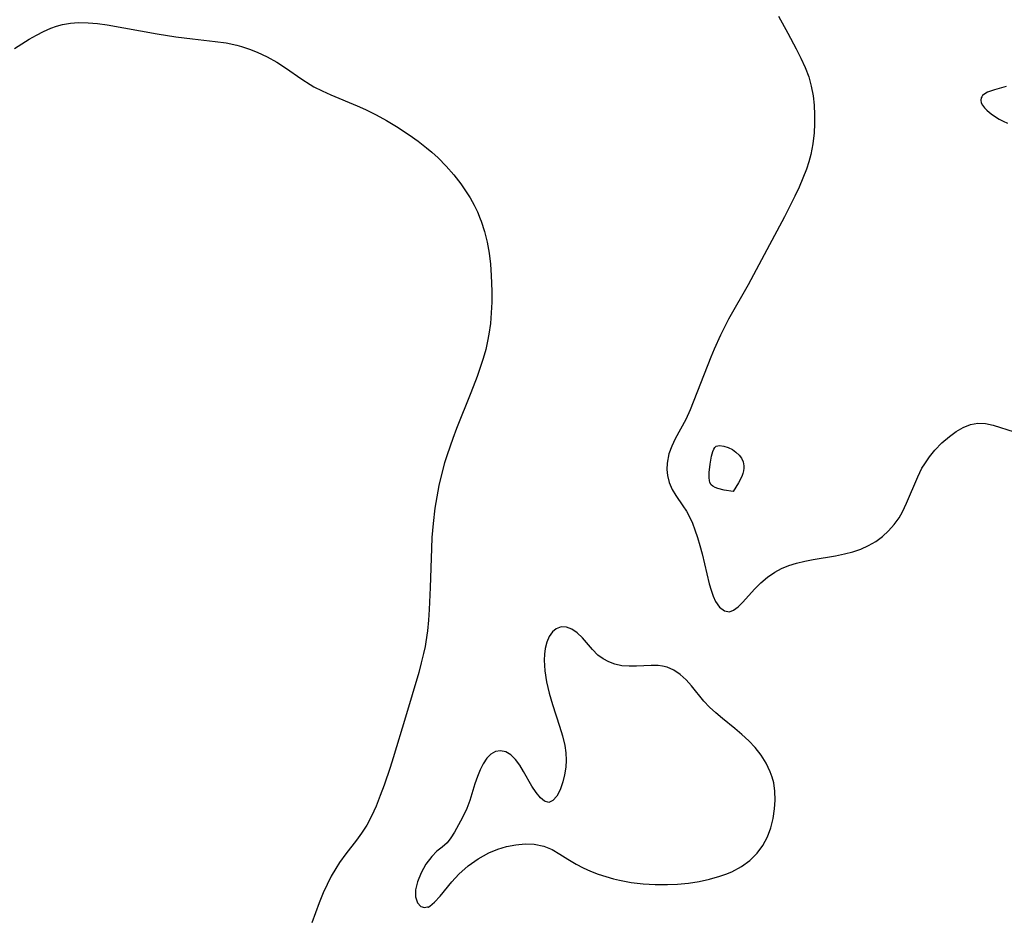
# Model space of a CAD drawing. Header units: metres. Extents: x 1073367 to 1082519, y 1569854 to 1574957.
# Tile 289 of 656: x 1077152 to 1077313, y 1571959 to 1572106. Entities that reach past the tile are written whole.
import ezdxf

# ---------------------------------------------------------------- set-up
doc = ezdxf.new("R2010")
doc.units = ezdxf.units.M
doc.layers.add('CGG_CurvaNivelLidar_v1', color=253, linetype='Continuous', lineweight=30)

msp = doc.modelspace()

# ---------------------------------------------------------------- linework, layer by layer
at = {"layer": 'CGG_CurvaNivelLidar_v1'}
for p, q in [((1077275.9357, 1572106.3366, 69), (1077277.4364, 1572103.6088, 69)), ((1077155.797, 1572103.8636, 68.5), (1077156.9914, 1572104.3843, 68.5)), ((1077156.9914, 1572104.3843, 68.5), (1077157.9241, 1572104.7215, 68.5)), ((1077157.9241, 1572104.7215, 68.5), (1077158.8719, 1572104.9895, 68.5)), ((1077158.8719, 1572104.9895, 68.5), (1077160.1802, 1572105.2247, 68.5)), ((1077160.1802, 1572105.2247, 68.5), (1077161.5148, 1572105.3244, 68.5)), ((1077161.5148, 1572105.3244, 68.5), (1077163.056, 1572105.2944, 68.5)), ((1077163.056, 1572105.2944, 68.5), (1077164.6165, 1572105.1495, 68.5)), ((1077164.6165, 1572105.1495, 68.5), (1077166.1935, 1572104.9273, 68.5)), ((1077166.1935, 1572104.9273, 68.5), (1077174.3528, 1572103.4767, 68.5)), ((1077152.2229, 1572101.8514, 68.5), (1077153.4132, 1572102.5856, 68.5)), ((1077153.4132, 1572102.5856, 68.5), (1077154.6191, 1572103.2674, 68.5)), ((1077154.6191, 1572103.2674, 68.5), (1077155.797, 1572103.8636, 68.5)), ((1077174.3528, 1572103.4767, 68.5), (1077177.3941, 1572102.9941, 68.5)), ((1077177.3941, 1572102.9941, 68.5), (1077180.133, 1572102.6349, 68.5)), ((1077180.133, 1572102.6349, 68.5), (1077183.8141, 1572102.2347, 68.5)), ((1077277.4364, 1572103.6088, 69), (1077278.8165, 1572101.0104, 69)), ((1077151.0487, 1572101.0744, 68.5), (1077152.2229, 1572101.8514, 68.5)), ((1077183.8141, 1572102.2347, 68.5), (1077185.6212, 1572101.9818, 68.5)), ((1077185.6212, 1572101.9818, 68.5), (1077187.3919, 1572101.6249, 68.5)), ((1077187.3919, 1572101.6249, 68.5), (1077188.1604, 1572101.4193, 68.5)), ((1077188.1604, 1572101.4193, 68.5), (1077189.4459, 1572100.9968, 68.5)), ((1077189.4459, 1572100.9968, 68.5), (1077190.7021, 1572100.4963, 68.5)), ((1077278.8165, 1572101.0104, 69), (1077279.5801, 1572099.5048, 69)), ((1077190.7021, 1572100.4963, 68.5), (1077192.3524, 1572099.7171, 68.5)), ((1077192.3524, 1572099.7171, 68.5), (1077193.9394, 1572098.8243, 68.5)), ((1077279.5801, 1572099.5048, 69), (1077280.2756, 1572097.9868, 69)), ((1077193.9394, 1572098.8243, 68.5), (1077195.3112, 1572097.9277, 68.5)), ((1077195.3112, 1572097.9277, 68.5), (1077198.001, 1572096.0527, 68.5)), ((1077280.2756, 1572097.9868, 69), (1077280.86, 1572096.44, 69)), ((1077280.86, 1572096.44, 69), (1077281.2847, 1572094.901, 69)), ((1077198.001, 1572096.0527, 68.5), (1077199.3867, 1572095.1732, 68.5)), ((1077199.3867, 1572095.1732, 68.5), (1077199.9816, 1572094.8354, 68.5)), ((1077199.9816, 1572094.8354, 68.5), (1077201.339, 1572094.1462, 68.5)), ((1077281.2847, 1572094.901, 69), (1077281.5751, 1572093.3299, 69)), ((1077313.1469, 1572094.8618, 69.5), (1077311.2224, 1572094.3481, 69.5)), ((1077201.339, 1572094.1462, 68.5), (1077202.7391, 1572093.5159, 68.5)), ((1077202.7391, 1572093.5159, 68.5), (1077207.0552, 1572091.7165, 68.5)), ((1077281.5751, 1572093.3299, 69), (1077281.741, 1572091.7982, 69)), ((1077309.0537, 1572093.0418, 69.5), (1077308.9805, 1572092.6418, 69.5)), ((1077309.1397, 1572093.2094, 69.5), (1077309.0537, 1572093.0418, 69.5)), ((1077309.2681, 1572093.3742, 69.5), (1077309.1397, 1572093.2094, 69.5)), ((1077309.6323, 1572093.6724, 69.5), (1077309.2681, 1572093.3742, 69.5)), ((1077310.0979, 1572093.9265, 69.5), (1077309.6323, 1572093.6724, 69.5)), ((1077311.2224, 1572094.3481, 69.5), (1077310.0979, 1572093.9265, 69.5)), ((1077207.0552, 1572091.7165, 68.5), (1077208.4345, 1572091.0893, 68.5)), ((1077281.741, 1572091.7982, 69), (1077281.8195, 1572090.2535, 69)), ((1077308.9805, 1572092.6418, 69.5), (1077309.0555, 1572092.2207, 69.5)), ((1077309.0555, 1572092.2207, 69.5), (1077309.2639, 1572091.8115, 69.5)), ((1077309.2639, 1572091.8115, 69.5), (1077309.5774, 1572091.4103, 69.5)), ((1077309.5774, 1572091.4103, 69.5), (1077309.9685, 1572091.0173, 69.5)), ((1077208.4345, 1572091.0893, 68.5), (1077210.1413, 1572090.233, 68.5)), ((1077210.1413, 1572090.233, 68.5), (1077211.8207, 1572089.3082, 68.5)), ((1077281.8195, 1572090.2535, 69), (1077281.8285, 1572088.7787, 69)), ((1077309.9685, 1572091.0173, 69.5), (1077310.4166, 1572090.6328, 69.5)), ((1077310.4166, 1572090.6328, 69.5), (1077310.9068, 1572090.2581, 69.5)), ((1077310.9068, 1572090.2581, 69.5), (1077311.9771, 1572089.5467, 69.5)), ((1077211.8207, 1572089.3082, 68.5), (1077213.4718, 1572088.3239, 68.5)), ((1077213.4718, 1572088.3239, 68.5), (1077215.5717, 1572086.9586, 68.5)), ((1077281.8285, 1572088.7787, 69), (1077281.7623, 1572087.3031, 69)), ((1077311.9771, 1572089.5467, 69.5), (1077312.6207, 1572089.1994, 69.5)), ((1077312.6207, 1572089.1994, 69.5), (1077313.3669, 1572088.8651, 69.5)), ((1077215.5717, 1572086.9586, 68.5), (1077217.0077, 1572085.9372, 68.5)), ((1077281.7623, 1572087.3031, 69), (1077281.5575, 1572085.5158, 69)), ((1077217.0077, 1572085.9372, 68.5), (1077218.3969, 1572084.8583, 68.5)), ((1077218.3969, 1572084.8583, 68.5), (1077219.2598, 1572084.1295, 68.5)), ((1077281.5575, 1572085.5158, 69), (1077281.2072, 1572083.7454, 69)), ((1077219.2598, 1572084.1295, 68.5), (1077220.278, 1572083.1999, 68.5)), ((1077281.2072, 1572083.7454, 69), (1077280.8771, 1572082.5403, 69)), ((1077220.278, 1572083.1999, 68.5), (1077221.5928, 1572081.8637, 68.5)), ((1077221.5928, 1572081.8637, 68.5), (1077222.8245, 1572080.4554, 68.5)), ((1077280.8771, 1572082.5403, 69), (1077280.4833, 1572081.3479, 69)), ((1077222.8245, 1572080.4554, 68.5), (1077223.9689, 1572078.9814, 68.5)), ((1077280.4833, 1572081.3479, 69), (1077279.915, 1572079.8686, 69)), ((1077223.9689, 1572078.9814, 68.5), (1077224.7604, 1572077.8393, 68.5)), ((1077279.2828, 1572078.4045, 69), (1077278.6037, 1572076.9523, 69)), ((1077279.915, 1572079.8686, 69), (1077279.2828, 1572078.4045, 69)), ((1077224.7604, 1572077.8393, 68.5), (1077225.4954, 1572076.6646, 68.5)), ((1077278.6037, 1572076.9523, 69), (1077276.9116, 1572073.5773, 69)), ((1077225.4954, 1572076.6646, 68.5), (1077226.17, 1572075.4591, 68.5)), ((1077226.17, 1572075.4591, 68.5), (1077226.705, 1572074.379, 68.5)), ((1077226.705, 1572074.379, 68.5), (1077227.1806, 1572073.2741, 68.5)), ((1077276.9116, 1572073.5773, 69), (1077274.0123, 1572068.2077, 69)), ((1077227.1806, 1572073.2741, 68.5), (1077227.344, 1572072.8466, 68.5)), ((1077227.344, 1572072.8466, 68.5), (1077227.8781, 1572071.1742, 68.5)), ((1077227.8781, 1572071.1742, 68.5), (1077228.287, 1572069.4578, 68.5)), ((1077228.287, 1572069.4578, 68.5), (1077228.6012, 1572067.6546, 68.5)), ((1077228.6012, 1572067.6546, 68.5), (1077228.826, 1572065.828, 68.5)), ((1077274.0123, 1572068.2077, 69), (1077270.9654, 1572062.4719, 69)), ((1077228.826, 1572065.828, 68.5), (1077228.9737, 1572063.9863, 68.5)), ((1077228.9737, 1572063.9863, 68.5), (1077229.063, 1572061.4179, 68.5)), ((1077270.9654, 1572062.4719, 69), (1077267.7635, 1572056.8309, 69)), ((1077229.063, 1572061.4179, 68.5), (1077229.0511, 1572059.6479, 68.5)), ((1077229.0511, 1572059.6479, 68.5), (1077228.9755, 1572057.8823, 68.5)), ((1077228.9755, 1572057.8823, 68.5), (1077228.8265, 1572056.1258, 68.5)), ((1077228.8265, 1572056.1258, 68.5), (1077228.5881, 1572054.3833, 68.5)), ((1077267.7635, 1572056.8309, 69), (1077266.9207, 1572055.2319, 69)), ((1077228.5881, 1572054.3833, 68.5), (1077228.3729, 1572053.2499, 68.5)), ((1077266.9207, 1572055.2319, 69), (1077266.4337, 1572054.2366, 69)), ((1077228.3729, 1572053.2499, 68.5), (1077228.0534, 1572051.9043, 68.5)), ((1077266.4337, 1572054.2366, 69), (1077265.4128, 1572051.9455, 69)), ((1077228.0534, 1572051.9043, 68.5), (1077227.6327, 1572050.4232, 68.5)), ((1077265.4128, 1572051.9455, 69), (1077264.8828, 1572050.6524, 69)), ((1077227.6327, 1572050.4232, 68.5), (1077227.1591, 1572048.9533, 68.5)), ((1077264.8828, 1572050.6524, 69), (1077261.4639, 1572042.0237, 69)), ((1077227.1591, 1572048.9533, 68.5), (1077226.6474, 1572047.4915, 68.5)), ((1077226.6474, 1572047.4915, 68.5), (1077225.6542, 1572044.8355, 68.5)), ((1077225.6542, 1572044.8355, 68.5), (1077223.2905, 1572038.9873, 68.5)), ((1077261.4639, 1572042.0237, 69), (1077260.754, 1572040.4477, 69)), ((1077260.754, 1572040.4477, 69), (1077259.0252, 1572037.302, 69)), ((1077307.3062, 1572039.6221, 69), (1077308.5108, 1572039.8481, 69)), ((1077308.5108, 1572039.8481, 69), (1077309.7435, 1572039.7947, 69)), ((1077309.7435, 1572039.7947, 69), (1077311.0097, 1572039.529, 69)), ((1077223.2905, 1572038.9873, 68.5), (1077222.6644, 1572037.3347, 68.5)), ((1077303.8544, 1572037.6807, 69), (1077304.9762, 1572038.4914, 69)), ((1077304.9762, 1572038.4914, 69), (1077306.1278, 1572039.1524, 69)), ((1077306.1278, 1572039.1524, 69), (1077307.3062, 1572039.6221, 69)), ((1077311.0097, 1572039.529, 69), (1077314.4279, 1572038.4665, 69)), ((1077222.6644, 1572037.3347, 68.5), (1077221.7542, 1572034.7042, 68.5)), ((1077259.0252, 1572037.302, 69), (1077258.4579, 1572036.0812, 69)), ((1077301.4756, 1572035.4343, 69), (1077302.6308, 1572036.622, 69)), ((1077302.6308, 1572036.622, 69), (1077303.8544, 1572037.6807, 69)), ((1077258.4579, 1572036.0812, 69), (1077258.0184, 1572034.8355, 69)), ((1077264.9661, 1572034.4641, 69), (1077265.1898, 1572035.2533, 69)), ((1077265.1898, 1572035.2533, 69), (1077265.3367, 1572035.5926, 69)), ((1077265.3367, 1572035.5926, 69), (1077265.5184, 1572035.8745, 69)), ((1077265.5184, 1572035.8745, 69), (1077265.747, 1572036.0771, 69)), ((1077265.747, 1572036.0771, 69), (1077266.0049, 1572036.1765, 69)), ((1077266.0049, 1572036.1765, 69), (1077266.3015, 1572036.207, 69)), ((1077266.3015, 1572036.207, 69), (1077266.9693, 1572036.1193, 69)), ((1077266.9693, 1572036.1193, 69), (1077267.6826, 1572035.8914, 69)), ((1077267.6826, 1572035.8914, 69), (1077268.3868, 1572035.5487, 69)), ((1077268.3868, 1572035.5487, 69), (1077268.9692, 1572035.1398, 69)), ((1077268.9692, 1572035.1398, 69), (1077269.4798, 1572034.6482, 69)), ((1077300.6017, 1572034.3742, 69), (1077301.4756, 1572035.4343, 69)), ((1077221.3447, 1572033.3759, 68.5), (1077220.8357, 1572031.499, 68.5)), ((1077221.7542, 1572034.7042, 68.5), (1077221.3447, 1572033.3759, 68.5)), ((1077258.0184, 1572034.8355, 69), (1077257.7134, 1572033.3333, 69)), ((1077264.7396, 1572033.1414, 69), (1077264.9661, 1572034.4641, 69)), ((1077269.4798, 1572034.6482, 69), (1077269.8667, 1572034.1167, 69)), ((1077269.8667, 1572034.1167, 69), (1077270.1376, 1572033.5307, 69)), ((1077270.1376, 1572033.5307, 69), (1077270.2218, 1572033.2021, 69)), ((1077299.8117, 1572033.2361, 69), (1077300.6017, 1572034.3742, 69)), ((1077257.7134, 1572033.3333, 69), (1077257.6716, 1572032.3041, 69)), ((1077257.6716, 1572032.3041, 69), (1077257.7733, 1572031.2921, 69)), ((1077264.5973, 1572030.9127, 69), (1077264.6095, 1572031.7798, 69)), ((1077264.6095, 1572031.7798, 69), (1077264.7396, 1572033.1414, 69)), ((1077270.2095, 1572032.0886, 69), (1077270.0984, 1572031.6526, 69)), ((1077270.2664, 1572032.4979, 69), (1077270.2095, 1572032.0886, 69)), ((1077270.2218, 1572033.2021, 69), (1077270.2669, 1572032.8639, 69)), ((1077270.2669, 1572032.8639, 69), (1077270.2664, 1572032.4979, 69)), ((1077298.6847, 1572031.1091, 69), (1077299.3739, 1572032.4919, 69)), ((1077299.3739, 1572032.4919, 69), (1077299.8117, 1572033.2361, 69)), ((1077220.8357, 1572031.499, 68.5), (1077220.4129, 1572029.6614, 68.5)), ((1077257.7733, 1572031.2921, 69), (1077258.074, 1572030.1391, 69)), ((1077258.074, 1572030.1391, 69), (1077258.5355, 1572029.0428, 69)), ((1077264.6331, 1572030.5101, 69), (1077264.5973, 1572030.9127, 69)), ((1077264.7139, 1572030.1415, 69), (1077264.6331, 1572030.5101, 69)), ((1077264.8934, 1572029.812, 69), (1077264.7139, 1572030.1415, 69)), ((1077269.9018, 1572031.1193, 69), (1077269.3873, 1572030.0898, 69)), ((1077270.0984, 1572031.6526, 69), (1077269.9018, 1572031.1193, 69)), ((1077296.8665, 1572026.7878, 69), (1077298.6847, 1572031.1091, 69)), ((1077220.4129, 1572029.6614, 68.5), (1077220.0533, 1572027.8103, 68.5)), ((1077258.5355, 1572029.0428, 69), (1077259.1204, 1572028.0156, 69)), ((1077265.1844, 1572029.5561, 69), (1077264.8934, 1572029.812, 69)), ((1077265.5734, 1572029.3434, 69), (1077265.1844, 1572029.5561, 69)), ((1077266.0286, 1572029.1692, 69), (1077265.5734, 1572029.3434, 69)), ((1077267.0127, 1572028.918, 69), (1077266.0286, 1572029.1692, 69)), ((1077268.5, 1572028.691, 69), (1077267.0127, 1572028.918, 69)), ((1077269.3873, 1572030.0898, 69), (1077268.5, 1572028.691, 69)), ((1077220.0533, 1572027.8103, 68.5), (1077219.7532, 1572025.9482, 68.5)), ((1077259.1204, 1572028.0156, 69), (1077260.2904, 1572026.3671, 69)), ((1077219.7532, 1572025.9482, 68.5), (1077219.4483, 1572023.4572, 68.5)), ((1077260.2904, 1572026.3671, 69), (1077260.8651, 1572025.5026, 69)), ((1077260.8651, 1572025.5026, 69), (1077261.3839, 1572024.5507, 69)), ((1077295.616, 1572024.403, 69), (1077296.1921, 1572025.3957, 69)), ((1077296.1921, 1572025.3957, 69), (1077296.8665, 1572026.7878, 69)), ((1077261.3839, 1572024.5507, 69), (1077261.8479, 1572023.5187, 69)), ((1077294.8236, 1572023.2901, 69), (1077295.616, 1572024.403, 69)), ((1077219.4483, 1572023.4572, 68.5), (1077219.2693, 1572021.1898, 68.5)), ((1077261.8479, 1572023.5187, 69), (1077262.2672, 1572022.4238, 69)), ((1077262.2672, 1572022.4238, 69), (1077262.688, 1572021.1606, 69)), ((1077292.9292, 1572021.3476, 69), (1077293.9253, 1572022.2686, 69)), ((1077293.9253, 1572022.2686, 69), (1077294.8236, 1572023.2901, 69)), ((1077219.2693, 1572021.1898, 68.5), (1077219.1771, 1572019.4068, 68.5)), ((1077262.688, 1572021.1606, 69), (1077263.0698, 1572019.8576, 69)), ((1077290.6567, 1572019.8598, 69), (1077291.8391, 1572020.5409, 69)), ((1077291.8391, 1572020.5409, 69), (1077292.9292, 1572021.3476, 69)), ((1077219.1771, 1572019.4068, 68.5), (1077218.9809, 1572013.0003, 68.5)), ((1077263.0698, 1572019.8576, 69), (1077263.4157, 1572018.532, 69)), ((1077288.083, 1572018.8457, 69), (1077289.3993, 1572019.2978, 69)), ((1077289.3993, 1572019.2978, 69), (1077290.6567, 1572019.8598, 69)), ((1077263.4157, 1572018.532, 69), (1077264.5907, 1572013.6117, 69)), ((1077278.847, 1572016.9975, 69), (1077280.2044, 1572017.3231, 69)), ((1077280.2044, 1572017.3231, 69), (1077281.593, 1572017.5848, 69)), ((1077281.593, 1572017.5848, 69), (1077285.2467, 1572018.1959, 69)), ((1077285.2467, 1572018.1959, 69), (1077286.6805, 1572018.4838, 69)), ((1077286.6805, 1572018.4838, 69), (1077288.083, 1572018.8457, 69)), ((1077275.3184, 1572015.5238, 69), (1077276.4295, 1572016.1158, 69)), ((1077276.4295, 1572016.1158, 69), (1077277.6109, 1572016.6042, 69)), ((1077277.6109, 1572016.6042, 69), (1077278.847, 1572016.9975, 69)), ((1077273.0335, 1572013.7653, 69), (1077274.124, 1572014.6966, 69)), ((1077274.124, 1572014.6966, 69), (1077275.3184, 1572015.5238, 69)), ((1077218.9809, 1572013.0003, 68.5), (1077218.8303, 1572009.435, 68.5)), ((1077264.5907, 1572013.6117, 69), (1077264.8878, 1572012.5577, 69)), ((1077264.8878, 1572012.5577, 69), (1077265.2204, 1572011.5921, 69)), ((1077270.0371, 1572010.5802, 69), (1077272.0349, 1572012.7801, 69)), ((1077272.0349, 1572012.7801, 69), (1077273.0335, 1572013.7653, 69)), ((1077265.2204, 1572011.5921, 69), (1077265.6122, 1572010.7424, 69)), ((1077218.8303, 1572009.435, 68.5), (1077218.7079, 1572007.6632, 68.5)), ((1077265.6122, 1572010.7424, 69), (1077266.2886, 1572009.7977, 69)), ((1077266.2886, 1572009.7977, 69), (1077267.0673, 1572009.2028, 69)), ((1077267.0673, 1572009.2028, 69), (1077267.8905, 1572009.0403, 69)), ((1077267.8905, 1572009.0403, 69), (1077268.59, 1572009.2921, 69)), ((1077268.59, 1572009.2921, 69), (1077269.2995, 1572009.8338, 69)), ((1077269.2995, 1572009.8338, 69), (1077270.0371, 1572010.5802, 69)), ((1077218.7079, 1572007.6632, 68.5), (1077218.5337, 1572005.9025, 68.5)), ((1077239.5622, 1572006.2818, 69), (1077238.9535, 1572005.7585, 69)), ((1077240.3695, 1572006.5632, 69), (1077239.5622, 1572006.2818, 69)), ((1077241.249, 1572006.5357, 69), (1077240.3695, 1572006.5632, 69)), ((1077242.1348, 1572006.2212, 69), (1077241.249, 1572006.5357, 69)), ((1077243.0198, 1572005.6056, 69), (1077242.1348, 1572006.2212, 69)), ((1077218.5337, 1572005.9025, 68.5), (1077218.2884, 1572004.157, 68.5)), ((1077238.4539, 1572005.0166, 69), (1077238.0649, 1572004.1013, 69)), ((1077238.9535, 1572005.7585, 69), (1077238.4539, 1572005.0166, 69)), ((1077243.8608, 1572004.7841, 69), (1077243.0198, 1572005.6056, 69)), ((1077245.5044, 1572002.8833, 69), (1077243.8608, 1572004.7841, 69)), ((1077218.1426, 1572003.3449, 68.5), (1077217.9093, 1572002.2269, 68.5)), ((1077218.2884, 1572004.157, 68.5), (1077218.1426, 1572003.3449, 68.5)), ((1077237.7932, 1572003.0611, 69), (1077237.6557, 1572002.125, 69)), ((1077238.0649, 1572004.1013, 69), (1077237.7932, 1572003.0611, 69)), ((1077246.408, 1572001.9784, 69), (1077245.5044, 1572002.8833, 69)), ((1077217.9093, 1572002.2269, 68.5), (1077217.5296, 1572000.6771, 68.5)), ((1077237.6557, 1572002.125, 69), (1077237.6021, 1572001.1344, 69)), ((1077247.24, 1572001.3497, 69), (1077246.408, 1572001.9784, 69)), ((1077248.1588, 1572000.8379, 69), (1077247.24, 1572001.3497, 69)), ((1077217.5296, 1572000.6771, 68.5), (1077217.1052, 1571999.135, 68.5)), ((1077237.6021, 1572001.1344, 69), (1077237.7026, 1571999.4012, 69)), ((1077249.1484, 1572000.4635, 69), (1077248.1588, 1572000.8379, 69)), ((1077250.3053, 1572000.2247, 69), (1077249.1484, 1572000.4635, 69)), ((1077251.5043, 1572000.1332, 69), (1077250.3053, 1572000.2247, 69)), ((1077252.7195, 1572000.1436, 69), (1077251.5043, 1572000.1332, 69)), ((1077255.091, 1572000.2658, 69), (1077252.7195, 1572000.1436, 69)), ((1077256.2376, 1572000.2486, 69), (1077255.091, 1572000.2658, 69)), ((1077256.9801, 1572000.1612, 69), (1077256.2376, 1572000.2486, 69)), ((1077257.6986, 1571999.9889, 69), (1077256.9801, 1572000.1612, 69)), ((1077258.801, 1571999.5018, 69), (1077257.6986, 1571999.9889, 69)), ((1077217.1052, 1571999.135, 68.5), (1077214.9716, 1571991.8412, 68.5)), ((1077237.7026, 1571999.4012, 69), (1077237.9941, 1571997.5961, 69)), ((1077259.8341, 1571998.7987, 69), (1077258.801, 1571999.5018, 69)), ((1077260.8032, 1571997.9324, 69), (1077259.8341, 1571998.7987, 69)), ((1077237.9941, 1571997.5961, 69), (1077238.4271, 1571995.755, 69)), ((1077261.7104, 1571996.9471, 69), (1077260.8032, 1571997.9324, 69)), ((1077263.725, 1571994.4639, 69), (1077261.7104, 1571996.9471, 69)), ((1077238.4271, 1571995.755, 69), (1077238.9645, 1571993.9084, 69)), ((1077238.9645, 1571993.9084, 69), (1077240.137, 1571990.369, 69)), ((1077264.6534, 1571993.4753, 69), (1077263.725, 1571994.4639, 69)), ((1077265.6651, 1571992.5206, 69), (1077264.6534, 1571993.4753, 69)), ((1077214.9716, 1571991.8412, 68.5), (1077212.942, 1571985.1512, 68.5)), ((1077266.7402, 1571991.5999, 69), (1077265.6651, 1571992.5206, 69)), ((1077268.7594, 1571989.9856, 69), (1077266.7402, 1571991.5999, 69)), ((1077240.137, 1571990.369, 69), (1077240.6122, 1571988.7718, 69)), ((1077269.9262, 1571988.9971, 69), (1077268.7594, 1571989.9856, 69)), ((1077240.6122, 1571988.7718, 69), (1077240.9703, 1571987.1837, 69)), ((1077271.0457, 1571987.9515, 69), (1077269.9262, 1571988.9971, 69)), ((1077240.9703, 1571987.1837, 69), (1077241.131, 1571985.9727, 69)), ((1077272.0894, 1571986.8405, 69), (1077271.0457, 1571987.9515, 69)), ((1077273.0665, 1571985.603, 69), (1077272.0894, 1571986.8405, 69)), ((1077212.942, 1571985.1512, 68.5), (1077212.441, 1571983.5802, 68.5)), ((1077228.2622, 1571985.1098, 69), (1077227.6698, 1571984.216, 69)), ((1077228.9193, 1571985.8011, 69), (1077228.2622, 1571985.1098, 69)), ((1077229.6507, 1571986.2279, 69), (1077228.9193, 1571985.8011, 69)), ((1077230.4725, 1571986.3369, 69), (1077229.6507, 1571986.2279, 69)), ((1077231.3259, 1571986.1393, 69), (1077230.4725, 1571986.3369, 69)), ((1077232.1542, 1571985.6643, 69), (1077231.3259, 1571986.1393, 69)), ((1077232.9213, 1571984.9292, 69), (1077232.1542, 1571985.6643, 69)), ((1077241.131, 1571985.9727, 69), (1077241.1865, 1571984.7827, 69)), ((1077273.9058, 1571984.2921, 69), (1077273.0665, 1571985.603, 69)), ((1077212.441, 1571983.5802, 68.5), (1077211.4483, 1571980.733, 68.5)), ((1077227.6698, 1571984.216, 69), (1077227.149, 1571983.1996, 69)), ((1077233.6199, 1571984.0064, 69), (1077232.9213, 1571984.9292, 69)), ((1077234.2623, 1571982.9669, 69), (1077233.6199, 1571984.0064, 69)), ((1077241.1359, 1571983.6289, 69), (1077240.9568, 1571982.4057, 69)), ((1077241.1865, 1571984.7827, 69), (1077241.1359, 1571983.6289, 69)), ((1077274.5794, 1571982.9146, 69), (1077273.9058, 1571984.2921, 69)), ((1077226.6933, 1571982.1095, 69), (1077226.2868, 1571980.9525, 69)), ((1077227.149, 1571983.1996, 69), (1077226.6933, 1571982.1095, 69)), ((1077235.6053, 1571980.5462, 69), (1077234.2623, 1571982.9669, 69)), ((1077240.9568, 1571982.4057, 69), (1077240.6759, 1571981.2645, 69)), ((1077274.899, 1571982.0263, 69), (1077274.5794, 1571982.9146, 69)), ((1077275.1342, 1571981.1175, 69), (1077274.899, 1571982.0263, 69)), ((1077211.4483, 1571980.733, 68.5), (1077210.813, 1571979.0037, 68.5)), ((1077226.2868, 1571980.9525, 69), (1077225.4574, 1571978.2132, 69)), ((1077236.2872, 1571979.5026, 69), (1077235.6053, 1571980.5462, 69)), ((1077240.6759, 1571981.2645, 69), (1077240.2186, 1571979.975, 69)), ((1077275.3265, 1571979.7062, 69), (1077275.1342, 1571981.1175, 69)), ((1077210.813, 1571979.0037, 68.5), (1077210.1409, 1571977.3065, 68.5)), ((1077236.9917, 1571978.6504, 69), (1077236.2872, 1571979.5026, 69)), ((1077237.6962, 1571978.0755, 69), (1077236.9917, 1571978.6504, 69)), ((1077239.6728, 1571978.918, 69), (1077239.0556, 1571978.182, 69)), ((1077240.2186, 1571979.975, 69), (1077239.6728, 1571978.918, 69)), ((1077275.3555, 1571978.2715, 69), (1077275.3265, 1571979.7062, 69)), ((1077210.1409, 1571977.3065, 68.5), (1077209.3982, 1571975.6603, 68.5)), ((1077225.4574, 1571978.2132, 69), (1077224.9798, 1571976.8771, 69)), ((1077238.3771, 1571977.881, 69), (1077237.6962, 1571978.0755, 69)), ((1077239.0556, 1571978.182, 69), (1077238.3771, 1571977.881, 69)), ((1077275.2605, 1571976.8283, 69), (1077275.3555, 1571978.2715, 69)), ((1077209.3982, 1571975.6603, 68.5), (1077208.6141, 1571974.1954, 68.5)), ((1077224.2881, 1571975.408, 69), (1077222.9591, 1571973.0354, 69)), ((1077224.9798, 1571976.8771, 69), (1077224.2881, 1571975.408, 69)), ((1077275.0388, 1571975.2535, 69), (1077275.2605, 1571976.8283, 69)), ((1077208.6141, 1571974.1954, 68.5), (1077208.2163, 1571973.5449, 68.5)), ((1077274.6657, 1571973.7142, 69), (1077275.0388, 1571975.2535, 69)), ((1077207.7478, 1571972.8417, 68.5), (1077206.9216, 1571971.7083, 68.5)), ((1077208.2163, 1571973.5449, 68.5), (1077207.7478, 1571972.8417, 68.5)), ((1077222.9591, 1571973.0354, 69), (1077222.3786, 1571972.1194, 69)), ((1077273.3698, 1571970.8798, 69), (1077274.1094, 1571972.2527, 69)), ((1077274.1094, 1571972.2527, 69), (1077274.6657, 1571973.7142, 69)), ((1077206.9216, 1571971.7083, 68.5), (1077205.2074, 1571969.5076, 68.5)), ((1077220.9514, 1571970.5807, 69), (1077220.0932, 1571969.9014, 69)), ((1077221.7457, 1571971.3153, 69), (1077220.9514, 1571970.5807, 69)), ((1077222.3786, 1571972.1194, 69), (1077221.7457, 1571971.3153, 69)), ((1077230.0311, 1571970.2541, 69), (1077231.4314, 1571970.6696, 69)), ((1077231.4314, 1571970.6696, 69), (1077232.9852, 1571970.9579, 69)), ((1077232.9852, 1571970.9579, 69), (1077234.4987, 1571971.1007, 69)), ((1077234.4987, 1571971.1007, 69), (1077235.975, 1571971.0677, 69)), ((1077235.975, 1571971.0677, 69), (1077237.5773, 1571970.7429, 69)), ((1077237.5773, 1571970.7429, 69), (1077238.8955, 1571970.1743, 69)), ((1077272.4496, 1571969.6248, 69), (1077273.3698, 1571970.8798, 69)), ((1077205.2074, 1571969.5076, 68.5), (1077204.1662, 1571968.0837, 68.5)), ((1077219.2269, 1571969.0831, 69), (1077218.2808, 1571967.8262, 69)), ((1077220.0932, 1571969.9014, 69), (1077219.2269, 1571969.0831, 69)), ((1077226.8308, 1571968.6973, 69), (1077228.5656, 1571969.6535, 69)), ((1077228.5656, 1571969.6535, 69), (1077230.0311, 1571970.2541, 69)), ((1077238.8955, 1571970.1743, 69), (1077240.1824, 1571969.4262, 69)), ((1077240.1824, 1571969.4262, 69), (1077241.4848, 1571968.5998, 69)), ((1077271.2371, 1571968.421, 69), (1077272.4496, 1571969.6248, 69)), ((1077204.1662, 1571968.0837, 68.5), (1077203.5417, 1571967.1021, 68.5)), ((1077218.2808, 1571967.8262, 69), (1077217.4926, 1571966.3794, 69)), ((1077223.691, 1571966.1857, 69), (1077225.1798, 1571967.5206, 69)), ((1077225.1798, 1571967.5206, 69), (1077226.8308, 1571968.6973, 69)), ((1077241.4848, 1571968.5998, 69), (1077242.8486, 1571967.7863, 69)), ((1077242.8486, 1571967.7863, 69), (1077243.9893, 1571967.204, 69)), ((1077268.3056, 1571966.5657, 69), (1077269.8448, 1571967.3982, 69)), ((1077269.8448, 1571967.3982, 69), (1077271.2371, 1571968.421, 69)), ((1077202.8124, 1571965.8199, 68.5), (1077202.1377, 1571964.4938, 68.5)), ((1077203.5417, 1571967.1021, 68.5), (1077202.8124, 1571965.8199, 68.5)), ((1077217.4926, 1571966.3794, 69), (1077216.9027, 1571964.8974, 69)), ((1077222.5304, 1571964.9183, 69), (1077223.691, 1571966.1857, 69)), ((1077243.9893, 1571967.204, 69), (1077245.1842, 1571966.6755, 69)), ((1077245.1842, 1571966.6755, 69), (1077246.4217, 1571966.1945, 69)), ((1077246.4217, 1571966.1945, 69), (1077247.6681, 1571965.7675, 69)), ((1077247.6681, 1571965.7675, 69), (1077248.9447, 1571965.3967, 69)), ((1077264.656, 1571965.3631, 69), (1077266.3147, 1571965.8218, 69)), ((1077266.3147, 1571965.8218, 69), (1077267.3283, 1571966.1652, 69)), ((1077267.3283, 1571966.1652, 69), (1077268.3056, 1571966.5657, 69)), ((1077202.1377, 1571964.4938, 68.5), (1077201.5164, 1571963.1326, 68.5)), ((1077216.9027, 1571964.8974, 69), (1077216.5779, 1571963.5887, 69)), ((1077220.5948, 1571962.5842, 69), (1077222.5304, 1571964.9183, 69)), ((1077248.9447, 1571965.3967, 69), (1077249.9322, 1571965.1618, 69)), ((1077249.9322, 1571965.1618, 69), (1077251.85, 1571964.8239, 69)), ((1077251.85, 1571964.8239, 69), (1077253.8032, 1571964.6075, 69)), ((1077253.8032, 1571964.6075, 69), (1077255.7766, 1571964.4943, 69)), ((1077255.7766, 1571964.4943, 69), (1077257.7564, 1571964.4779, 69)), ((1077257.7564, 1571964.4779, 69), (1077259.4313, 1571964.5455, 69)), ((1077259.4313, 1571964.5455, 69), (1077261.2004, 1571964.7206, 69)), ((1077261.2004, 1571964.7206, 69), (1077262.946, 1571964.996, 69)), ((1077262.946, 1571964.996, 69), (1077264.656, 1571965.3631, 69)), ((1077201.5164, 1571963.1326, 68.5), (1077200.8421, 1571961.4742, 68.5)), ((1077216.5779, 1571963.5887, 69), (1077216.561, 1571962.441, 69)), ((1077219.664, 1571961.5784, 69), (1077220.5948, 1571962.5842, 69)), ((1077200.8421, 1571961.4742, 68.5), (1077199.6322, 1571958.1965, 68.5)), ((1077216.561, 1571962.441, 69), (1077216.8967, 1571961.4911, 69)), ((1077216.8967, 1571961.4911, 69), (1077217.4637, 1571960.8946, 69)), ((1077218.6616, 1571960.7916, 69), (1077218.9497, 1571960.9528, 69)), ((1077218.9497, 1571960.9528, 69), (1077219.664, 1571961.5784, 69)), ((1077217.4637, 1571960.8946, 69), (1077218.0394, 1571960.7001, 69)), ((1077218.0394, 1571960.7001, 69), (1077218.5, 1571960.8132, 69)), ((1077218.5, 1571960.8132, 69), (1077218.6616, 1571960.7916, 69))]:
    msp.add_line(p, q, dxfattribs=at)

doc.saveas('drawing.dxf')
